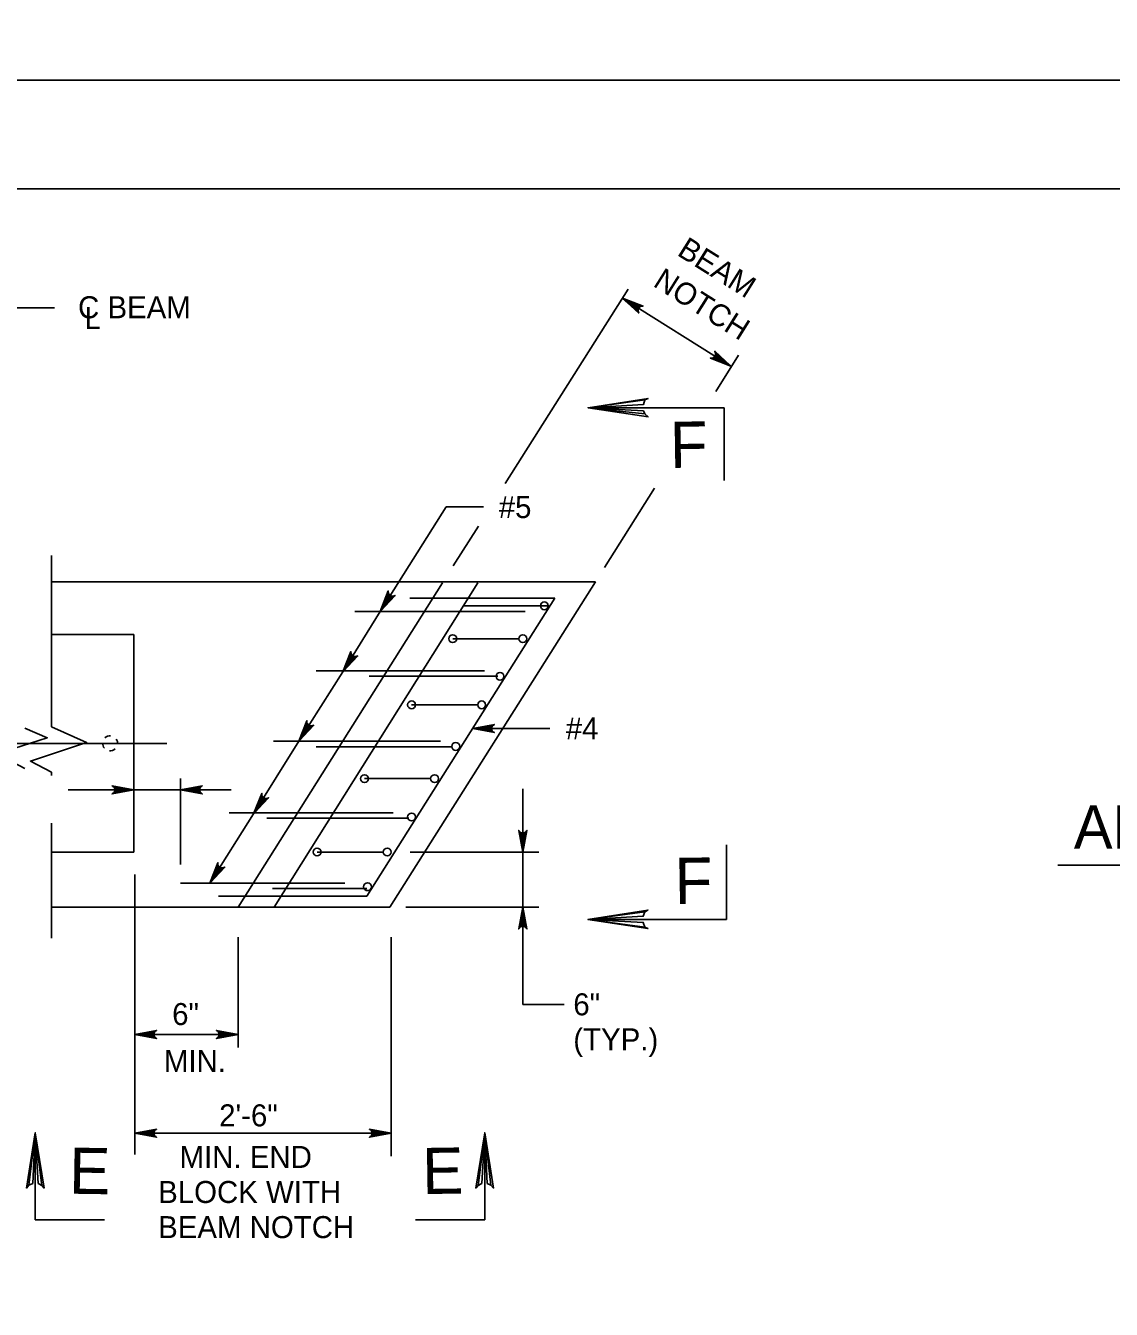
# Model space of a CAD drawing. Extents: x 639331 to 643089, y 299088 to 300975.
# Drawn here: x 641659.2 to 641808.9, y 299512.3 to 299689.2 of the extents above; entities that cross this region are included whole.
import ezdxf

# ---------------------------------------------------------------- set-up
doc = ezdxf.new("R2010")
doc.units = 0
doc.layers.add('1', color=7, linetype='Continuous')
doc.layers.add('PLT-BNDY', color=7, linetype='Continuous')

msp = doc.modelspace()

# ---------------------------------------------------------------- linework, layer by layer
at = {"layer": '1'}
for p, q in [((641433.06, 299666.66), (642219.06, 299666.66)), ((641725.36, 299626.06), (641742.3, 299652.83)), ((641756.45, 299642.23), (641741.53, 299651.62)), ((641663.24, 299650.3), (641644.3, 299650.3)), ((641757.51, 299643.75), (641754.37, 299638.76)), ((641755.54, 299636.52), (641738.03, 299636.52)), ((641755.54, 299636.52), (641755.54, 299626.5)), ((641739.01, 299614.51), (641745.94, 299625.44)), ((641708.1, 299608.44), (641717.19, 299622.84)), ((641722.35, 299622.84), (641717.19, 299622.84)), ((641718.19, 299614.71), (641721.66, 299620.21)), ((641662.79, 299616.17), (641662.79, 299592.52)), ((641737.81, 299612.53), (641662.79, 299612.53)), ((641688.52, 299567.67), (641716.71, 299612.38)), ((641693.52, 299567.67), (641721.56, 299612.38)), ((641709.46, 299567.67), (641737.81, 299612.53)), ((641706.28, 299569.19), (641732.2, 299610.26)), ((641732.2, 299610.26), (641712.19, 299610.26)), ((641731.14, 299609.2), (641719.62, 299609.2)), ((641731.14, 299609.2), (641731.14, 299609.2)), ((641702.95, 299600.1), (641708.1, 299608.44)), ((641728.11, 299608.44), (641704.62, 299608.44)), ((641674.15, 299605.26), (641662.79, 299605.26)), ((641727.23, 299604.69), (641718.11, 299604.69)), ((641696.89, 299590.55), (641702.95, 299600.1)), ((641722.5, 299600.25), (641699.31, 299600.25)), ((641724.32, 299599.5), (641706.59, 299599.5)), ((641725.07, 299599.34), (641725.07, 299599.34)), ((641721.56, 299595.57), (641712.44, 299595.57)), ((641731.48, 299592.3), (641720.87, 299592.3)), ((641678.7, 299590.25), (641609.21, 299590.25)), ((641690.67, 299580.55), (641696.89, 299590.55)), ((641716.44, 299590.55), (641693.4, 299590.55)), ((641718.1, 299589.8), (641699.31, 299589.8)), ((641662.79, 299586.31), (641662.79, 299585.85)), ((641687.57, 299583.86), (641665.1, 299583.86)), ((641680.61, 299573.57), (641680.61, 299585.44)), ((641715.07, 299585.4), (641705.95, 299585.4)), ((641727.77, 299584.01), (641727.77, 299554.26)), ((641684.61, 299571), (641690.67, 299580.55)), ((641709.92, 299580.7), (641687.28, 299580.7)), ((641662.79, 299579.28), (641662.79, 299563.43)), ((641712.04, 299579.95), (641692.49, 299579.95)), ((641674.15, 299575.25), (641662.79, 299575.25)), ((641708.54, 299575.29), (641699.42, 299575.29)), ((641712.26, 299575.29), (641729.99, 299575.29)), ((641755.84, 299576.27), (641755.84, 299566)), ((641917.26, 299573.49), (641801.49, 299573.49)), ((641703.25, 299571), (641680.61, 299571)), ((641706.28, 299570.25), (641693.25, 299570.25)), ((641706.28, 299569.19), (641685.82, 299569.19)), ((641709.46, 299567.67), (641662.94, 299567.67)), ((641711.63, 299567.67), (641729.99, 299567.67)), ((641755.84, 299566), (641736.75, 299566)), ((641727.77, 299554.26), (641733.47, 299554.26)), ((641688.52, 299550.15), (641674.3, 299550.15)), ((641660.56, 299536.6), (641660.56, 299524.6)), ((641709.62, 299536.55), (641674.3, 299536.55)), ((641722.52, 299536.6), (641722.52, 299524.6)), ((641660.56, 299524.6), (641670.12, 299524.6)), ((641722.52, 299524.6), (641712.96, 299524.6))]:
    msp.add_line(p, q, dxfattribs=at)
for points in [[(641741.53, 299651.62), (641744.35, 299650.51), (641744.21, 299650.5), (641744.07, 299650.49), (641743.97, 299650.44), (641743.87, 299650.39), (641743.8, 299650.31), (641743.73, 299650.24), (641743.69, 299650.14), (641743.65, 299650.05), (641743.65, 299649.93), (641743.65, 299649.82), (641743.7, 299649.69), (641743.76, 299649.56), (641741.53, 299651.62), (641743.7, 299649.69), (641743.65, 299649.82), (641741.53, 299651.62), (641743.65, 299649.93), (641743.65, 299650.05), (641741.53, 299651.62), (641743.69, 299650.14), (641743.73, 299650.24), (641741.53, 299651.62), (641743.8, 299650.31), (641743.87, 299650.39), (641741.53, 299651.62), (641743.97, 299650.44), (641744.07, 299650.49), (641741.53, 299651.62), (641744.21, 299650.5)], [(641756.45, 299642.23), (641753.62, 299643.35), (641753.76, 299643.36), (641753.9, 299643.36), (641754.01, 299643.41), (641754.11, 299643.47), (641754.18, 299643.54), (641754.25, 299643.62), (641754.28, 299643.71), (641754.32, 299643.81), (641754.33, 299643.92), (641754.33, 299644.04), (641754.27, 299644.17), (641754.22, 299644.3), (641756.45, 299642.23), (641754.27, 299644.17), (641754.33, 299644.04), (641756.45, 299642.23), (641754.33, 299643.92), (641754.32, 299643.81), (641756.45, 299642.23), (641754.28, 299643.71), (641754.25, 299643.62), (641756.45, 299642.23), (641754.18, 299643.54), (641754.11, 299643.47), (641756.45, 299642.23), (641754.01, 299643.41), (641753.9, 299643.36), (641756.45, 299642.23), (641753.76, 299643.36)], [(641744.61, 299635.67), (641744.4, 299636.1), (641736.76, 299636.52), (641744.61, 299635.67), (641745.03, 299635.25), (641736.76, 299636.52), (641744.4, 299636.95), (641744.61, 299637.58), (641736.76, 299636.52), (641745.03, 299637.8), (641744.61, 299637.58)], [(641708.1, 299608.44), (641709.23, 299611.26), (641709.23, 299611.12), (641709.24, 299610.98), (641709.29, 299610.87), (641709.34, 299610.77), (641709.42, 299610.7), (641709.49, 299610.63), (641709.59, 299610.59), (641709.68, 299610.55), (641709.8, 299610.55), (641709.91, 299610.55), (641710.04, 299610.6), (641710.17, 299610.66), (641708.1, 299608.44), (641710.04, 299610.6), (641709.91, 299610.55), (641708.1, 299608.44), (641709.8, 299610.55), (641709.68, 299610.55), (641708.1, 299608.44), (641709.59, 299610.59), (641709.49, 299610.63), (641708.1, 299608.44), (641709.42, 299610.7), (641709.34, 299610.77), (641708.1, 299608.44), (641709.29, 299610.87), (641709.24, 299610.98), (641708.1, 299608.44), (641709.23, 299611.12)], [(641674.15, 299605.26), (641674.15, 299575.25)], [(641702.95, 299600.1), (641704.07, 299602.92), (641704.08, 299602.78), (641704.09, 299602.64), (641704.14, 299602.54), (641704.19, 299602.43), (641704.27, 299602.37), (641704.34, 299602.3), (641704.44, 299602.26), (641704.53, 299602.22), (641704.65, 299602.22), (641704.76, 299602.21), (641704.89, 299602.27), (641705.02, 299602.32), (641702.95, 299600.1), (641704.89, 299602.27), (641704.76, 299602.21), (641702.95, 299600.1), (641704.65, 299602.22), (641704.53, 299602.22), (641702.95, 299600.1), (641704.44, 299602.26), (641704.34, 299602.3), (641702.95, 299600.1), (641704.27, 299602.37), (641704.19, 299602.43), (641702.95, 299600.1), (641704.14, 299602.54), (641704.09, 299602.64), (641702.95, 299600.1), (641704.08, 299602.78)], [(641696.89, 299590.55), (641698.01, 299593.37), (641698.02, 299593.23), (641698.02, 299593.09), (641698.08, 299592.99), (641698.13, 299592.89), (641698.2, 299592.82), (641698.28, 299592.75), (641698.37, 299592.71), (641698.47, 299592.67), (641698.58, 299592.67), (641698.7, 299592.66), (641698.83, 299592.72), (641698.96, 299592.77), (641696.89, 299590.55), (641698.83, 299592.72), (641698.7, 299592.66), (641696.89, 299590.55), (641698.58, 299592.67), (641698.47, 299592.67), (641696.89, 299590.55), (641698.37, 299592.71), (641698.28, 299592.75), (641696.89, 299590.55), (641698.2, 299592.82), (641698.13, 299592.89), (641696.89, 299590.55), (641698.08, 299592.99), (641698.02, 299593.09), (641696.89, 299590.55), (641698.02, 299593.23)], [(641720.87, 299592.3), (641723.85, 299592.86), (641723.74, 299592.78), (641723.62, 299592.7), (641723.56, 299592.6), (641723.5, 299592.5), (641723.49, 299592.4), (641723.47, 299592.3), (641723.49, 299592.2), (641723.5, 299592.1), (641723.56, 299592), (641723.62, 299591.9), (641723.74, 299591.82), (641723.85, 299591.74), (641720.87, 299592.3), (641723.74, 299591.82), (641723.62, 299591.9), (641720.87, 299592.3), (641723.56, 299592), (641723.5, 299592.1), (641720.87, 299592.3), (641723.49, 299592.2), (641723.47, 299592.3), (641720.87, 299592.3), (641723.49, 299592.4), (641723.5, 299592.5), (641720.87, 299592.3), (641723.56, 299592.6), (641723.62, 299592.7), (641720.87, 299592.3), (641723.74, 299592.78)], [(641659.15, 299592.37), (641662.22, 299591.03), (641655.29, 299588.83), (641659.15, 299586.8)], [(641662.79, 299592.52), (641667.64, 299590.4), (641659.91, 299587.83), (641662.79, 299586.31)], [(641674.15, 299583.86), (641671.17, 299583.3), (641671.28, 299583.38), (641671.4, 299583.46), (641671.46, 299583.56), (641671.52, 299583.66), (641671.54, 299583.76), (641671.55, 299583.86), (641671.54, 299583.96), (641671.52, 299584.06), (641671.46, 299584.16), (641671.4, 299584.26), (641671.28, 299584.34), (641671.17, 299584.41), (641674.15, 299583.86), (641671.28, 299584.34), (641671.4, 299584.26), (641674.15, 299583.86), (641671.46, 299584.16), (641671.52, 299584.06), (641674.15, 299583.86), (641671.54, 299583.96), (641671.55, 299583.86), (641674.15, 299583.86), (641671.54, 299583.76), (641671.52, 299583.66), (641674.15, 299583.86), (641671.46, 299583.56), (641671.4, 299583.46), (641674.15, 299583.86), (641671.28, 299583.38)], [(641680.61, 299583.86), (641683.59, 299584.41), (641683.48, 299584.34), (641683.36, 299584.26), (641683.3, 299584.16), (641683.24, 299584.06), (641683.23, 299583.96), (641683.21, 299583.86), (641683.23, 299583.76), (641683.24, 299583.66), (641683.3, 299583.56), (641683.36, 299583.46), (641683.48, 299583.38), (641683.59, 299583.3), (641680.61, 299583.86), (641683.48, 299583.38), (641683.36, 299583.46), (641680.61, 299583.86), (641683.3, 299583.56), (641683.24, 299583.66), (641680.61, 299583.86), (641683.23, 299583.76), (641683.21, 299583.86), (641680.61, 299583.86), (641683.23, 299583.96), (641683.24, 299584.06), (641680.61, 299583.86), (641683.3, 299584.16), (641683.36, 299584.26), (641680.61, 299583.86), (641683.48, 299584.34)], [(641690.67, 299580.55), (641691.8, 299583.37), (641691.8, 299583.23), (641691.81, 299583.09), (641691.86, 299582.99), (641691.92, 299582.88), (641691.99, 299582.82), (641692.07, 299582.75), (641692.16, 299582.71), (641692.25, 299582.67), (641692.37, 299582.67), (641692.49, 299582.66), (641692.61, 299582.72), (641692.74, 299582.77), (641690.67, 299580.55), (641692.61, 299582.72), (641692.49, 299582.66), (641690.67, 299580.55), (641692.37, 299582.67), (641692.25, 299582.67), (641690.67, 299580.55), (641692.16, 299582.71), (641692.07, 299582.75), (641690.67, 299580.55), (641691.99, 299582.82), (641691.92, 299582.88), (641690.67, 299580.55), (641691.86, 299582.99), (641691.81, 299583.09), (641690.67, 299580.55), (641691.8, 299583.23)], [(641727.77, 299575.29), (641727.21, 299578.27), (641727.29, 299578.16), (641727.37, 299578.04), (641727.47, 299577.98), (641727.57, 299577.92), (641727.67, 299577.9), (641727.77, 299577.89), (641727.87, 299577.9), (641727.97, 299577.92), (641728.07, 299577.98), (641728.17, 299578.04), (641728.25, 299578.16), (641728.33, 299578.27), (641727.77, 299575.29), (641728.25, 299578.16), (641728.17, 299578.04), (641727.77, 299575.29), (641728.07, 299577.98), (641727.97, 299577.92), (641727.77, 299575.29), (641727.87, 299577.9), (641727.77, 299577.89), (641727.77, 299575.29), (641727.67, 299577.9), (641727.57, 299577.92), (641727.77, 299575.29), (641727.47, 299577.98), (641727.37, 299578.04), (641727.77, 299575.29), (641727.29, 299578.16)], [(641684.61, 299571), (641685.74, 299573.82), (641685.74, 299573.68), (641685.75, 299573.54), (641685.8, 299573.44), (641685.85, 299573.34), (641685.93, 299573.27), (641686, 299573.2), (641686.1, 299573.16), (641686.19, 299573.12), (641686.31, 299573.12), (641686.42, 299573.11), (641686.55, 299573.17), (641686.68, 299573.22), (641684.61, 299571), (641686.55, 299573.17), (641686.42, 299573.11), (641684.61, 299571), (641686.31, 299573.12), (641686.19, 299573.12), (641684.61, 299571), (641686.1, 299573.16), (641686, 299573.2), (641684.61, 299571), (641685.93, 299573.27), (641685.85, 299573.34), (641684.61, 299571), (641685.8, 299573.44), (641685.75, 299573.54), (641684.61, 299571), (641685.74, 299573.68)], [(641674.3, 299533.61), (641674.3, 299572.19)], [(641727.77, 299567.67), (641728.33, 299564.69), (641728.25, 299564.8), (641728.17, 299564.92), (641728.07, 299564.98), (641727.97, 299565.04), (641727.87, 299565.05), (641727.77, 299565.07), (641727.67, 299565.05), (641727.57, 299565.04), (641727.47, 299564.98), (641727.37, 299564.92), (641727.29, 299564.8), (641727.21, 299564.69), (641727.77, 299567.67), (641727.29, 299564.8), (641727.37, 299564.92), (641727.77, 299567.67), (641727.47, 299564.98), (641727.57, 299565.04), (641727.77, 299567.67), (641727.67, 299565.05), (641727.77, 299565.07), (641727.77, 299567.67), (641727.87, 299565.05), (641727.97, 299565.04), (641727.77, 299567.67), (641728.07, 299564.98), (641728.17, 299564.92), (641727.77, 299567.67), (641728.25, 299564.8)], [(641744.6, 299564.94), (641744.38, 299565.58), (641736.75, 299566), (641744.6, 299564.94), (641745.02, 299564.73), (641736.75, 299566), (641744.38, 299566.43), (641744.6, 299567.06), (641736.75, 299566), (641745.02, 299567.28), (641744.6, 299567.06)], [(641688.52, 299563.58), (641688.52, 299548.35)], [(641709.62, 299563.58), (641709.62, 299533.36)], [(641674.3, 299550.15), (641677.29, 299550.71), (641677.17, 299550.63), (641677.06, 299550.55), (641677, 299550.45), (641676.94, 299550.35), (641676.92, 299550.25), (641676.9, 299550.15), (641676.92, 299550.05), (641676.94, 299549.95), (641677, 299549.85), (641677.06, 299549.75), (641677.17, 299549.67), (641677.29, 299549.59), (641674.3, 299550.15), (641677.17, 299549.67), (641677.06, 299549.75), (641674.3, 299550.15), (641677, 299549.85), (641676.94, 299549.95), (641674.3, 299550.15), (641676.92, 299550.05), (641676.9, 299550.15), (641674.3, 299550.15), (641676.92, 299550.25), (641676.94, 299550.35), (641674.3, 299550.15), (641677, 299550.45), (641677.06, 299550.55), (641674.3, 299550.15), (641677.17, 299550.63)], [(641688.52, 299550.15), (641685.54, 299549.59), (641685.65, 299549.67), (641685.77, 299549.75), (641685.83, 299549.85), (641685.89, 299549.95), (641685.9, 299550.05), (641685.92, 299550.15), (641685.9, 299550.25), (641685.89, 299550.35), (641685.83, 299550.45), (641685.77, 299550.55), (641685.65, 299550.63), (641685.54, 299550.71), (641688.52, 299550.15), (641685.65, 299550.63), (641685.77, 299550.55), (641688.52, 299550.15), (641685.83, 299550.45), (641685.89, 299550.35), (641688.52, 299550.15), (641685.9, 299550.25), (641685.92, 299550.15), (641688.52, 299550.15), (641685.9, 299550.05), (641685.89, 299549.95), (641688.52, 299550.15), (641685.83, 299549.85), (641685.77, 299549.75), (641688.52, 299550.15), (641685.65, 299549.67)], [(641661.47, 299529.35), (641660.95, 299529.63), (641660.56, 299536.6), (641661.47, 299529.35), (641661.79, 299528.98), (641660.56, 299536.6), (641660.22, 299529.63), (641659.7, 299529.38), (641660.56, 299536.6), (641659.35, 299528.98), (641659.7, 299529.38)], [(641674.3, 299536.55), (641677.29, 299537.1), (641677.17, 299537.03), (641677.06, 299536.95), (641677, 299536.85), (641676.94, 299536.75), (641676.92, 299536.65), (641676.9, 299536.55), (641676.92, 299536.45), (641676.94, 299536.35), (641677, 299536.25), (641677.06, 299536.15), (641677.17, 299536.07), (641677.29, 299535.99), (641674.3, 299536.55), (641677.17, 299536.07), (641677.06, 299536.15), (641674.3, 299536.55), (641677, 299536.25), (641676.94, 299536.35), (641674.3, 299536.55), (641676.92, 299536.45), (641676.9, 299536.55), (641674.3, 299536.55), (641676.92, 299536.65), (641676.94, 299536.75), (641674.3, 299536.55), (641677, 299536.85), (641677.06, 299536.95), (641674.3, 299536.55), (641677.17, 299537.03)], [(641709.62, 299536.55), (641706.63, 299535.99), (641706.75, 299536.07), (641706.86, 299536.15), (641706.92, 299536.25), (641706.98, 299536.35), (641707, 299536.45), (641707.02, 299536.55), (641707, 299536.65), (641706.98, 299536.75), (641706.92, 299536.85), (641706.86, 299536.95), (641706.75, 299537.03), (641706.63, 299537.1), (641709.62, 299536.55), (641706.75, 299537.03), (641706.86, 299536.95), (641709.62, 299536.55), (641706.92, 299536.85), (641706.98, 299536.75), (641709.62, 299536.55), (641707, 299536.65), (641707.02, 299536.55), (641709.62, 299536.55), (641707, 299536.45), (641706.98, 299536.35), (641709.62, 299536.55), (641706.92, 299536.25), (641706.86, 299536.15), (641709.62, 299536.55), (641706.75, 299536.07)], [(641721.61, 299529.35), (641722.13, 299529.63), (641722.52, 299536.6), (641721.61, 299529.35), (641721.29, 299528.98), (641722.52, 299536.6), (641722.86, 299529.63), (641723.38, 299529.38), (641722.52, 299536.6), (641723.73, 299528.98), (641723.38, 299529.38)]]:
    msp.add_lwpolyline(points, dxfattribs=at)
for centre in [(641730.74, 299609.22), (641718.11, 299604.69), (641727.77, 299604.69), (641724.62, 299599.5), (641712.44, 299595.57), (641722.1, 299595.57), (641718.53, 299589.84), (641705.95, 299585.4), (641715.61, 299585.4), (641712.44, 299580.12), (641699.42, 299575.29), (641709.08, 299575.29), (641706.37, 299570.51)]:
    msp.add_circle(centre, 0.542, dxfattribs=at)
for start, end in [(86.0742, 133.7618), (354.4991, 34.5723), (180, 219.8329), (264.1454, 311.4426)]:
    msp.add_arc((641670.89, 299590.27), 1.03, start, end, dxfattribs=at)
at = {"layer": 'PLT-BNDY'}
for points in [[(641393.06, 300275.66), (642234.06, 300275.66), (642234.06, 299681.66), (641393.06, 299681.66)], [(641393.06, 299681.66), (642234.06, 299681.66), (642234.06, 299087.66), (641393.06, 299087.66)]]:
    msp.add_lwpolyline(points, close=True, dxfattribs=at)

# ---------------------------------------------------------------- texts
at = {"layer": '1'}
for s, height, rotation, p in [('BEAM', 3.031, 327.843, (641748.89, 299657.61)), ('NOTCH', 3.031, 327.843, (641745.58, 299653.35)), ('F', 6.36, 0.8542, (641748.09, 299628.21)), ('F', 6.36, 0.8542, (641748.74, 299568.12)), ('E', 6.36, 359.1458, (641665.21, 299528.21)), ('E', 6.36, 0.8542, (641713.95, 299528.15))]:
    msp.add_text(s, height=height, rotation=rotation, dxfattribs=at).set_placement(p)
for s, height, p in [('C BEAM', 3.031, (641666.47, 299648.84)), ('L', 3.03, (641667.35, 299647.35)), ('#5', 3.031, (641724.45, 299621.31)), ('#4', 3.031, (641733.69, 299590.8)), ('ALTERNATE END BLOCK', 6, (641803.71, 299575.74)), ('6"', 3.031, (641734.73, 299552.79)), ('6"', 3.031, (641679.44, 299551.45)), ('(TYP.)', 3.031, (641734.73, 299547.96)), ('MIN.', 3.031, (641678.3, 299544.97)), ('2\'-6"', 3.031, (641685.92, 299537.49)), ('MIN. END', 3.031, (641680.46, 299531.76)), ('BLOCK WITH', 3.031, (641677.51, 299526.93)), ('BEAM NOTCH', 3.031, (641677.51, 299522.09))]:
    msp.add_text(s, height=height, dxfattribs=at).set_placement(p)

doc.saveas('drawing.dxf')
